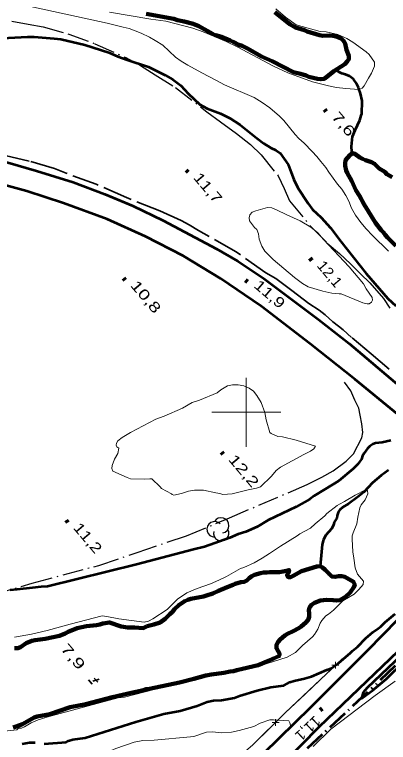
# Model space of a CAD drawing. Extents: x 386081 to 389416, y 5130568 to 5134082.
# Drawn here: x 387732.8 to 387841.2, y 5132704.2 to 5132915.3 of the extents above; entities that cross this region are included whole.
import ezdxf
from ezdxf.enums import TextEntityAlignment as Align

# ---------------------------------------------------------------- set-up
doc = ezdxf.new("R2010")
doc.units = 0
doc.header["$LTSCALE"] = 1.2
for name, pattern in [('DASH_DOUBLE_DOT', [9.2, 5, -1.2, 0.3, -1.2, 0.3, -1.2]), ('DOT_DASHED', [7.7, 5, -1.2, 0.3, -1.2]), ('LONG_DASHED', [7.5, 6, -1.5])]:
    doc.linetypes.add(name, pattern=pattern)
for name, color, linetype, lineweight in [('1', 7, 'Continuous', 53), ('2', 7, 'Continuous', 13), ('21', 7, 'LONG_DASHED', 35), ('3', 7, 'Continuous', 140), ('37', 7, 'Continuous', 13), ('4', 7, 'DASH_DOUBLE_DOT', 53), ('41', 7, 'DOT_DASHED', 25), ('44', 7, 'Continuous', 25), ('61', 7, 'Continuous', 13)]:
    doc.layers.add(name, color=color, linetype=linetype, lineweight=lineweight)

msp = doc.modelspace()

# ---------------------------------------------------------------- linework, layer by layer
at = {"layer": '1'}
for points in [[(387729.19, 5132908.53), (387736.59, 5132908.86), (387738.55, 5132908.86), (387744.3, 5132908.4), (387746.26, 5132908.16), (387753.16, 5132906.53), (387760.19, 5132904.29), (387762.76, 5132903.2), (387765.45, 5132902.23), (387771.69, 5132900.17), (387776.51, 5132897.81), (387778.71, 5132896.47), (387781.03, 5132894.76), (387783.11, 5132892.45), (387786.53, 5132889.28), (387788.67, 5132888.13)], [(387788.67, 5132888.13), (387792.52, 5132886.61), (387795.27, 5132885.34), (387798.2, 5132883.39), (387803.08, 5132879.5), (387805.1, 5132877.98), (387807.12, 5132876.7), (387808.58, 5132875.97), (387809.8, 5132875.12), (387812.12, 5132871.83), (387813.04, 5132869.57), (387813.77, 5132867.49), (387814.93, 5132865.11), (387817.92, 5132860.54), (387819.2, 5132858.77), (387821.71, 5132856.47), (387824.37, 5132853.48), (387827.38, 5132849.5), (387834.74, 5132840.28), (387841, 5132833.03), (387843.38, 5132830.82)], [(387841.95, 5132791.82), (387839.39, 5132791.19), (387837.5, 5132791), (387836.64, 5132790.75), (387835.85, 5132790.2), (387835.18, 5132789.52), (387834.14, 5132788.11), (387833.71, 5132787.32), (387833.41, 5132786.4), (387832.86, 5132785.6), (387832.31, 5132784.93), (387830.97, 5132783.57), (387826.82, 5132780.13), (387822.91, 5132777.67), (387819.67, 5132775.76), (387818.39, 5132774.83), (387814.43, 5132772.61), (387806.34, 5132768.71), (387803.14, 5132766.79), (387799.9, 5132765.29), (387797.62, 5132764.63), (387795.22, 5132763.63), (387787.91, 5132760.96), (387784.69, 5132760.18), (387768.13, 5132755.84), (387742.37, 5132749.48), (387740.54, 5132749.41), (387738.04, 5132749.05), (387733.58, 5132748.6), (387731.56, 5132748.41)], [(387741.39, 5132703.8), (387747.76, 5132704.28), (387748.49, 5132704.7), (387749.68, 5132705.05), (387753.26, 5132705.58), (387767.94, 5132710.25), (387776.14, 5132712.5), (387780.79, 5132713.45), (387785.74, 5132714.84), (387788.65, 5132715.98), (387790.53, 5132716.38), (387792.86, 5132716.54), (387796.57, 5132717.19), (387798.07, 5132717.76), (387803.15, 5132719.34), (387807.12, 5132720.26), (387810.9, 5132720.72), (387812.64, 5132721.75), (387813.86, 5132722.12), (387816.85, 5132722.81), (387818.87, 5132723.37), (387823.32, 5132725.29), (387824.67, 5132725.79), (387826.8, 5132727.33), (387830.16, 5132730.09), (387830.83, 5132730.77), (387832.24, 5132731.94), (387834.68, 5132734.52), (387836.69, 5132736.18), (387838.28, 5132737.29), (387839.01, 5132737.9), (387840.23, 5132739.13), (387843.16, 5132741.59)], [(387849.02, 5132733.43), (387835.04, 5132720.1), (387833.88, 5132718.69), (387833.42, 5132717.03), (387836.55, 5132719.29), (387840.63, 5132722.73), (387855.91, 5132737.69)], [(387734.99, 5132703.8), (387737.17, 5132704.26), (387738.83, 5132704.19)]]:
    msp.add_lwpolyline(points, dxfattribs=at)
at = {"layer": '2'}
for points in [[(387732.98, 5132918.69), (387759.64, 5132912.83), (387764.27, 5132911.65), (387766.09, 5132911.3), (387769.52, 5132909.96), (387771.91, 5132908.81), (387773.62, 5132907.83), (387775.77, 5132906.43), (387779.44, 5132903.02), (387781.15, 5132901.8), (387783.05, 5132900.64), (387787.09, 5132898.45), (387791.37, 5132896.26)], [(387808.54, 5132916.99), (387811.36, 5132914.54), (387814.42, 5132912.34), (387821.46, 5132910.47), (387823.12, 5132910.29), (387826.55, 5132909.57), (387829.18, 5132908.41), (387830.89, 5132907.31), (387834.75, 5132904.57), (387835.61, 5132903.71), (387837.2, 5132901.51), (387837.2, 5132900.4), (387836.34, 5132898.32), (387835.42, 5132896.9), (387834.14, 5132894.63), (387833.59, 5132893.95), (387832.67, 5132893.64), (387828.87, 5132893.87), (387826.18, 5132894.23), (387823.79, 5132894.65), (387819.19, 5132895.8), (387812.03, 5132898.41), (387807.86, 5132900.36), (387797.32, 5132905.96), (387794.2, 5132907.49), (387787.46, 5132910.29), (387784.52, 5132911.38), (387776.67, 5132913.44), (387772.32, 5132913.98), (387760.36, 5132916.08)], [(387791.37, 5132896.26), (387793.69, 5132894.92), (387802.26, 5132891.28), (387804.64, 5132889.88), (387806.85, 5132888.29), (387809.6, 5132885.91), (387810.88, 5132884.63), (387814.18, 5132880.6), (387815.28, 5132879.38), (387816.75, 5132878.04), (387819.14, 5132875.66), (387820.48, 5132874.2), (387821.58, 5132872.73), (387823.05, 5132871.02), (387823.97, 5132869.62), (387826.47, 5132866.14), (387827.7, 5132864.67), (387828.86, 5132862.9), (387829.71, 5132861.19), (387830.51, 5132859.17), (387831.67, 5132857.16), (387833.2, 5132855.02), (387834.78, 5132853.19), (387836.62, 5132851.24), (387841.26, 5132846.73)], [(387726.14, 5132707.11), (387733.46, 5132707.92), (387733.98, 5132708.36), (387734.83, 5132708.38), (387735.72, 5132708.75), (387737.62, 5132709.92), (387739.66, 5132710.8), (387742.88, 5132711.79), (387751.77, 5132714.22), (387762.87, 5132717.19), (387764.71, 5132717.34), (387793.5, 5132724.8), (387802.1, 5132726.3), (387804.25, 5132726.59), (387811.82, 5132728.94), (387814.27, 5132730.35), (387816.29, 5132732.38), (387819.17, 5132734.9), (387819.78, 5132735.52), (387820.7, 5132737.05), (387821.37, 5132738.83), (387821.86, 5132739.57), (387823.08, 5132740.92), (387823.82, 5132741.41), (387825.28, 5132742.65), (387828.03, 5132745.29), (387831.28, 5132747.21), (387832.62, 5132748.56), (387833.84, 5132750.04), (387833.97, 5132751.02), (387832.25, 5132753.09), (387831.58, 5132754.86), (387831.22, 5132757.67), (387830.85, 5132759.51), (387830.67, 5132763.24), (387830.73, 5132764.16), (387830.97, 5132765.02), (387832.01, 5132767.66), (387832.32, 5132769.56), (387832.93, 5132772.25), (387833.3, 5132773.11), (387834.46, 5132774.65), (387835.26, 5132776.3), (387835.13, 5132777.28), (387834.58, 5132777.46), (387831.59, 5132775.92), (387828.47, 5132774.13), (387827, 5132773.39), (387826.33, 5132772.95), (387823.39, 5132770.61), (387822.78, 5132770), (387819.97, 5132767.66), (387818.62, 5132766.43), (387815.51, 5132764.76), (387814.77, 5132764.14), (387809.88, 5132761.18), (387806.76, 5132759.02), (387804.56, 5132757.66), (387802.29, 5132756.36), (387799.24, 5132755), (387798.32, 5132754.69), (387794.22, 5132752.4), (387792.08, 5132751.35), (387789.63, 5132750.24), (387785.78, 5132748.93), (387782.78, 5132747.63), (387780.02, 5132745.84), (387777.05, 5132742.78), (387772.91, 5132740.09), (387771.64, 5132739.45)], [(387771.64, 5132739.45), (387770.37, 5132739.12), (387763.02, 5132740.09), (387759.56, 5132740.78), (387758.26, 5132740.92), (387748.93, 5132738.58), (387742.29, 5132736.7), (387737.73, 5132735.62), (387732.77, 5132734.8)], [(387819.37, 5132703.03), (387824.49, 5132708.05), (387837.32, 5132717.88), (387843.19, 5132721.98)], [(387751.71, 5132698.04), (387755.67, 5132700.45), (387756.15, 5132700.51), (387759.67, 5132701.43), (387762.2, 5132702.48), (387767.46, 5132704.32), (387770.02, 5132704.76), (387773.27, 5132704.95), (387783.81, 5132705.84), (387784.76, 5132705.99), (387788.44, 5132707.19), (387790.06, 5132707.28), (387792.95, 5132707.07), (387795.67, 5132707.24), (387797.93, 5132707.69), (387802.2, 5132708.91), (387804.04, 5132709.82), (387806.84, 5132710.8), (387807.89, 5132710.83), (387812.29, 5132710.5), (387812.58, 5132709.91), (387812.9, 5132708.84)]]:
    msp.add_lwpolyline(points, dxfattribs=at)
for points in [[(387827.47, 5132834.36), (387826.92, 5132834.32), (387824.78, 5132834.51), (387822.15, 5132835.09), (387817.91, 5132836.38), (387816.34, 5132837.34), (387814, 5132839.13), (387807.82, 5132844.26), (387805.38, 5132846.75), (387804.54, 5132848.19), (387803.76, 5132850.16), (387803.55, 5132851.7), (387803.04, 5132852.98), (387802.35, 5132853.63), (387800.9, 5132855.49), (387800.81, 5132856.36), (387801.04, 5132857.28), (387801.73, 5132857.99), (387802.73, 5132858.38), (387806.17, 5132859.42), (387807.42, 5132859.29), (387808.78, 5132858.75), (387811.73, 5132857.22), (387815.59, 5132855.53), (387818.7, 5132853.66), (387820.72, 5132852), (387822.36, 5132850.13), (387829.8, 5132842.18), (387833.95, 5132837.28), (387834.76, 5132835.82), (387836.54, 5132833.32), (387836.61, 5132832.48), (387836.32, 5132831.96), (387835.61, 5132831.46), (387835.07, 5132831.47), (387833.82, 5132831.73)], [(387775.42, 5132777.88), (387775.05, 5132778.33), (387772.65, 5132780.65), (387772.01, 5132780.74), (387770.51, 5132780.59), (387766.41, 5132780.69), (387765.46, 5132781.04), (387761.32, 5132782.92), (387760.98, 5132783.71), (387761.11, 5132784.59), (387761.8, 5132786.42), (387762.8, 5132788.05), (387763.06, 5132789.58), (387762.5, 5132789.93), (387762.27, 5132790.43), (387762.35, 5132791.07), (387762.8, 5132791.74), (387764, 5132792.68), (387766.44, 5132794.11), (387773.81, 5132798.01), (387776.24, 5132798.91), (387781.49, 5132801.19), (387784.33, 5132802.8), (387786.42, 5132803.54), (387791.52, 5132805.66), (387792.63, 5132806.54), (387794.55, 5132807.63), (387796.05, 5132807.96), (387797.66, 5132807.95), (387799.31, 5132807.62), (387800.82, 5132807), (387802.12, 5132806.11), (387803.1, 5132804.91), (387804.3, 5132802.79), (387805.42, 5132799.9), (387805.77, 5132797.8), (387806.81, 5132794.15), (387807.25, 5132793.84), (387809.18, 5132793), (387810.5, 5132792.83), (387814.42, 5132791.94), (387820.08, 5132790.16), (387819.57, 5132789.44), (387818.64, 5132788.69), (387816.72, 5132787.76), (387809.92, 5132784.12), (387808.7, 5132783.08), (387807.34, 5132781.44), (387804.13, 5132778.36), (387802.98, 5132777.98), (387800.57, 5132777.55), (387795.87, 5132776.38), (387793.16, 5132776.13), (387792.36, 5132776.45), (387791.14, 5132776.61), (387787.58, 5132777.36), (387784.96, 5132777.44), (387783.22, 5132777.13), (387781.26, 5132776.41), (387779.03, 5132775.93), (387778.49, 5132776.12), (387778.31, 5132776.3)]]:
    msp.add_lwpolyline(points, close=True, dxfattribs=at)
at = {"layer": '21', "linetype": 'Continuous', "lineweight": 53}
for points in [[(387608.92, 5132884.63), (387641.54, 5132883.84), (387655.46, 5132883.12), (387675.34, 5132881.92), (387687.07, 5132880.63), (387699.34, 5132878.91), (387710.14, 5132877.07), (387720.54, 5132874.93), (387730.87, 5132872.44), (387739.16, 5132870), (387749.85, 5132866.7), (387758.99, 5132863.26), (387767.07, 5132859.84), (387775.92, 5132855.63), (387791.38, 5132847.43), (387797.56, 5132843.84), (387805.13, 5132838.76), (387820.91, 5132826.94), (387829.81, 5132819.92), (387857.56, 5132796.43)], [(387843.88, 5132799.46), (387831.57, 5132809.46), (387818.48, 5132819.88), (387804.32, 5132830.74), (387792.48, 5132838.76), (387781.71, 5132845.38), (387770.81, 5132850.97), (387759.64, 5132856.01), (387747.05, 5132860.67), (387736.34, 5132864.13), (387723.93, 5132867.54), (387715.32, 5132869.55), (387707.5, 5132871.05), (387694.52, 5132873.22), (387681.96, 5132874.79), (387667.49, 5132876.12), (387655.24, 5132876.38), (387637.74, 5132877.5), (387619.65, 5132878.32), (387586.75, 5132879.34)], [(387968.31, 5132701.9), (387958.91, 5132706.38), (387949.11, 5132712.05), (387939.48, 5132718.36), (387929.99, 5132725.58), (387920.11, 5132733.36), (387905.92, 5132745.08), (387897.75, 5132752), (387891.16, 5132757.28), (387886.63, 5132760.59), (387885.13, 5132761.51), (387883.55, 5132761.86), (387882.19, 5132762.05), (387879.25, 5132761.93), (387877.73, 5132761.73), (387876.28, 5132761.43), (387875.01, 5132761.05), (387873.84, 5132760.44), (387872.04, 5132758.82), (387869.37, 5132756.22), (387844.03, 5132730.74), (387821.04, 5132708.66), (387799.9, 5132687.15)], [(387804.96, 5132701.08), (387818.71, 5132714.51), (387835.24, 5132731.01), (387856.95, 5132753.25)]]:
    msp.add_lwpolyline(points, dxfattribs=at)
at = {"layer": '21'}
msp.add_lwpolyline([(387841.39, 5132812.47), (387836.2, 5132816.97), (387830.5, 5132821.72), (387828.1, 5132823.91), (387826.75, 5132825), (387825.05, 5132826.21), (387822.91, 5132828.22), (387821.15, 5132829.62), (387818.1, 5132831.56), (387813.25, 5132835.32), (387808.59, 5132838.78), (387805.67, 5132840.48), (387797.07, 5132846.49), (387786.15, 5132852.73), (387783.41, 5132854.37), (387781.09, 5132855.58), (387774.95, 5132858.37), (387765.31, 5132862.24), (387756.52, 5132866.11), (387747.79, 5132869.31), (387744.44, 5132870.71), (387737.09, 5132872.81), (387725.81, 5132875.46)], dxfattribs=at)
at = {"layer": '3'}
for p, q in [((387822.69, 5132887.82), (387823.2, 5132887.21)), ((387782.61, 5132870.21), (387783.12, 5132869.6)), ((387818.46, 5132844.65), (387818.97, 5132844.04)), ((387764.39, 5132838.93), (387764.9, 5132838.32)), ((387799.79, 5132838.32), (387800.39, 5132837.8)), ((387792.77, 5132788.46), (387793.28, 5132787.85)), ((387747.78, 5132768.68), (387748.29, 5132768.07)), ((387821.97, 5132714.13), (387821.38, 5132713.59))]:
    msp.add_line(p, q, dxfattribs=at)
at = {"layer": '3', "lineweight": 35}
for p, q in [((387754.25, 5132722.37), (387755.29, 5132721.15)), ((387757.35, 5132722.58), (387755.53, 5132722.01)), ((387755.92, 5132722.87), (387756.93, 5132721.68))]:
    msp.add_line(p, q, dxfattribs=at)
at = {"layer": '37'}
for p, q in [((387827.27, 5132728.04), (387827.75, 5132728.51)), ((387826.83, 5132726.63), (387824.83, 5132726.66)), ((387825.82, 5132725.65), (387825.85, 5132727.65)), ((387809.51, 5132710.03), (387807.5, 5132710.05)), ((387808.5, 5132709.04), (387808.51, 5132711.04))]:
    msp.add_line(p, q, dxfattribs=at)
for points in [[(387799.82, 5132701.77), (387801.81, 5132703.43), (387811.3, 5132712.8), (387823.25, 5132724.14), (387827.75, 5132728.51)], [(387817.16, 5132718.36), (387823.25, 5132724.14), (387824.4, 5132725.25)], [(387809.93, 5132711.45), (387811.3, 5132712.8), (387817.16, 5132718.36)], [(387799.82, 5132701.77), (387801.81, 5132703.43), (387807.08, 5132708.64)]]:
    msp.add_lwpolyline(points, dxfattribs=at)
at = {"layer": '4', "linetype": 'Continuous', "lineweight": 90}
for points in [[(387778.96, 5132914.08), (387770.93, 5132915.58)], [(387808.32, 5132916.08), (387812.67, 5132912.6), (387814.26, 5132911.62), (387816.83, 5132910.77), (387817.69, 5132910.41), (387821.24, 5132909.32), (387822.22, 5132909.2), (387824.12, 5132909.26), (387825.1, 5132909.15), (387826.02, 5132908.96), (387827.55, 5132908.42), (387828.23, 5132907.75), (387828.66, 5132906.95), (387829.02, 5132905.11), (387829.7, 5132903.33), (387829.76, 5132902.41), (387829.27, 5132901.68), (387828.59, 5132901), (387825.42, 5132898.92), (387823.39, 5132897.24), (387822.53, 5132896.74), (387821.61, 5132896.56), (387820.63, 5132896.68), (387818.18, 5132897.28), (387817.32, 5132897.65), (387815.67, 5132898.19), (387813.71, 5132898.68), (387807.46, 5132901.84), (387804.39, 5132903.18), (387800.35, 5132905.5), (387798.76, 5132906.23), (387797.84, 5132906.53), (387796.18, 5132907.45), (387795.33, 5132907.81), (387792.81, 5132908.85), (387791.03, 5132909.39), (387790.18, 5132909.76), (387786.25, 5132911.95), (387784.6, 5132912.62), (387782.02, 5132913.35), (387780.06, 5132913.71), (387778.96, 5132914.08)], [(387843.36, 5132848.25), (387840.91, 5132850.69), (387840.3, 5132851.42), (387839.81, 5132852.16), (387839.14, 5132852.83), (387837.43, 5132854.9), (387834.19, 5132860.22), (387833.7, 5132861.08), (387833.33, 5132861.94), (387832.78, 5132862.73), (387831.8, 5132864.44), (387830.58, 5132867.01), (387829.23, 5132869.46), (387828.93, 5132870.13), (387828.62, 5132871.42), (387828.62, 5132872.15), (387828.8, 5132873.07), (387830.03, 5132874.55), (387830.76, 5132875.16), (387831.44, 5132874.98), (387832.9, 5132873.88), (387833.7, 5132873.46), (387834.56, 5132873.09), (387836.33, 5132872.55), (387837.19, 5132872.06), (387838.53, 5132870.72), (387840.12, 5132869.75), (387840.74, 5132869.01), (387842.33, 5132868.16)], [(387771.28, 5132737.97), (387773.18, 5132738.41), (387775.02, 5132739.03), (387776.49, 5132740.14), (387777.83, 5132741.49), (387778.57, 5132742.11), (387779.18, 5132742.85), (387780.53, 5132744.2), (387782.18, 5132745.25), (387783.04, 5132745.62), (387783.89, 5132745.87), (387787.63, 5132746.57), (387788.48, 5132746.82), (387790.32, 5132747.44), (387791.97, 5132748.24), (387794.48, 5132749.3), (387796.19, 5132749.92), (387796.74, 5132750.23), (387798.45, 5132750.73), (387799.37, 5132750.79), (387800.17, 5132751.22), (387800.84, 5132751.9), (387801.64, 5132752.46), (387802.37, 5132752.83), (387804.08, 5132753.33), (387805, 5132753.51), (387805.98, 5132753.52), (387806.84, 5132753.65), (387809.65, 5132753.66), (387810.63, 5132753.79), (387812.4, 5132754.23), (387812.34, 5132753.67), (387811.85, 5132752.81), (387812.1, 5132752.2), (387812.77, 5132752.15), (387813.62, 5132752.52), (387816.01, 5132753.94), (387820.47, 5132755.25), (387821.45, 5132755.37), (387822.12, 5132754.95), (387822.86, 5132754.34), (387824.08, 5132753), (387824.81, 5132752.39), (387825.79, 5132752.27), (387826.71, 5132752.46), (387827.69, 5132752.47), (387828.54, 5132752.23), (387831.05, 5132750.83), (387831.42, 5132749.98), (387831.17, 5132749.24), (387830.07, 5132747.77), (387828.79, 5132746.47), (387827.14, 5132745.55), (387826.16, 5132745.42), (387825.18, 5132745.54), (387823.28, 5132745.59), (387821.51, 5132745.39), (387819.74, 5132744.71), (387818.94, 5132744.16), (387818.33, 5132743.42), (387818.09, 5132742.56), (387818.27, 5132741.64), (387818.27, 5132740.66), (387817.9, 5132739.8), (387817.29, 5132739.07), (387815.95, 5132737.84), (387815.21, 5132737.34), (387813.62, 5132736.48), (387811.97, 5132735.79), (387811.17, 5132735.24), (387809.83, 5132734.13), (387809.22, 5132733.39), (387808.73, 5132732.53), (387808.73, 5132731.55), (387809.71, 5132729.84), (387809.46, 5132729.23), (387807.87, 5132728.61), (387806.4, 5132727.87), (387803.41, 5132726.69), (387798.88, 5132725.56), (387797.23, 5132725.25), (387796.31, 5132724.93), (387795.33, 5132724.81), (387793.49, 5132724.43), (387789.88, 5132723.98), (387788.23, 5132723.67), (387784.81, 5132722.67), (387780.65, 5132721.67), (387771.95, 5132719.78), (387770.98, 5132719.65), (387770.24, 5132719.4), (387765.77, 5132718.46), (387764.12, 5132718.02), (387761.18, 5132717.39), (387753.47, 5132715.39), (387748.94, 5132714.51), (387743, 5132712.46), (387739.38, 5132711.76), (387738.46, 5132711.45), (387735.1, 5132709.53), (387733.32, 5132708.85)], [(387732.77, 5132731.58), (387733.75, 5132731.58), (387734.55, 5132731.89), (387736.14, 5132733), (387737.85, 5132733.75), (387738.77, 5132733.94), (387741.65, 5132734.26), (387745.82, 5132735.14), (387747.53, 5132735.88), (387748.33, 5132736.32), (387750.96, 5132737.37), (387753.71, 5132737.94), (387756.59, 5132738.26), (387757.51, 5132738.45), (387758.43, 5132738.76), (387760.33, 5132739.07), (387763.76, 5132737.87), (387765.65, 5132737.57), (387767.61, 5132737.58), (387770.12, 5132737.41), (387771.28, 5132737.97)], [(387733.32, 5132708.85), (387732.46, 5132708.6)]]:
    msp.add_lwpolyline(points, dxfattribs=at)
at = {"layer": '4'}
for points in [[(387830.76, 5132875.16), (387830.58, 5132875.59), (387830.52, 5132877.12), (387830.83, 5132880.01), (387831.53, 5132881.85), (387832.94, 5132884.74), (387833.34, 5132886.03), (387833.46, 5132886.52), (387833.46, 5132887.63), (387833.61, 5132889.17), (387833.55, 5132890.33), (387833.09, 5132892.48), (387832.63, 5132893.78), (387832.57, 5132894.21), (387831.99, 5132895.38), (387831.1, 5132896.65), (387829.94, 5132897.45), (387828.78, 5132897.99), (387827.67, 5132898.24), (387825.85, 5132899.23)], [(387841.2, 5132783.24), (387839.15, 5132781.69), (387836.62, 5132779.53), (387834.05, 5132776.83), (387832.28, 5132775.41), (387829.62, 5132773.49), (387828.03, 5132772.5), (387827.11, 5132771.7), (387826.75, 5132771.21), (387826.32, 5132770.04), (387826.26, 5132769.25), (387825.52, 5132768.14), (387825.28, 5132767.28), (387824.73, 5132766.24), (387823.08, 5132764.33), (387822.34, 5132763.11), (387821.97, 5132761.63), (387821.85, 5132759.55), (387821.45, 5132755.37)], [(387979.24, 5132693.78), (387967.98, 5132698.25), (387957.99, 5132703.75), (387948.45, 5132709.57), (387940.12, 5132715.04), (387929.76, 5132722.2), (387917.82, 5132731.26), (387907.13, 5132740.09), (387897.59, 5132748.19), (387890.52, 5132753.76), (387887.43, 5132755.84), (387885.32, 5132756.37), (387880.39, 5132756.8), (387876.62, 5132756.32), (387874.03, 5132755.63), (387871.67, 5132753.79), (387851.22, 5132734.01), (387828.61, 5132712.63), (387822, 5132706.59), (387815.92, 5132700.8), (387808.62, 5132693.51), (387803.49, 5132688.8)]]:
    msp.add_lwpolyline(points, dxfattribs=at)
at = {"layer": '41'}
for points in [[(387732.03, 5132913.42), (387736.8, 5132912.58), (387741.08, 5132911.74), (387748.54, 5132909.69), (387756.09, 5132906.88), (387765.09, 5132902.86), (387769.37, 5132900.55), (387773.6, 5132897.86), (387779.46, 5132894.21), (387788.57, 5132887.14), (387792.48, 5132884.23), (387797.12, 5132880.82), (387801.26, 5132877.66), (387804.32, 5132874.62), (387809.26, 5132868.52), (387810.97, 5132864.87), (387812.55, 5132861.33), (387818.96, 5132853.54), (387823.47, 5132849.04), (387827, 5132846), (387830.17, 5132843.09), (387833.1, 5132840.17), (387835.78, 5132837.5), (387839.8, 5132833), (387841.57, 5132830.19)], [(387717.08, 5132744.19), (387737.97, 5132750.45), (387757.25, 5132755.59), (387768.33, 5132759.34), (387782.69, 5132764.2), (387795.14, 5132769.39), (387817.66, 5132779.05), (387821.93, 5132781.15), (387825.22, 5132783), (387829, 5132785.82), (387831.07, 5132787.91), (387833.45, 5132792.54), (387833.82, 5132794.13), (387833.45, 5132796.69), (387832.97, 5132799.13), (387832.6, 5132801.21), (387831.5, 5132803.52), (387830.28, 5132806.2), (387828.46, 5132808.76)]]:
    msp.add_lwpolyline(points, dxfattribs=at)
at = {"layer": '44'}
for centre, start, end in [((387792.725, 5132767.181), 282.26917, 149.72626), ((387790.799, 5132766.061), 44.11537, 269.80396), ((387792.725, 5132764.941), 166.93686, 29.62122)]:
    msp.add_arc(centre, 2.24, start, end, dxfattribs=at)
at = {"layer": '61'}
for p, q in [((387800, 5132790), (387800, 5132810)), ((387790, 5132800), (387810, 5132800))]:
    msp.add_line(p, q, dxfattribs=at)

# ---------------------------------------------------------------- texts
at = {"layer": '3'}
for s, rotation, width, p in [('7,6    ', 310.294, 1.4, (387824.52, 5132885.6)), ('11,7   ', 310.294, 1.3, (387784.44, 5132867.99)), ('12,1   ', 310.294, 1.1, (387820.29, 5132842.43)), ('10,8   ', 310.294, 1.4, (387766.22, 5132836.71)), ('11,9   ', 319.543, 1.3, (387801.95, 5132836.43)), ('12,2   ', 310.294, 1.4, (387794.6, 5132786.24)), ('11,2   ', 310.294, 1.3, (387749.61, 5132766.46)), ('11,1   ', 223.178, 1.05, (387819.84, 5132712.2))]:
    msp.add_text(s, height=3, rotation=rotation, dxfattribs=dict(at, width=width)).set_placement(p)
at = {"layer": '3', "width": 1.5}
msp.add_text('    7,9', height=3, rotation=310.294, dxfattribs=at).set_placement((387746.477, 5132730.73), align=Align.CENTER)

doc.saveas('drawing.dxf')
